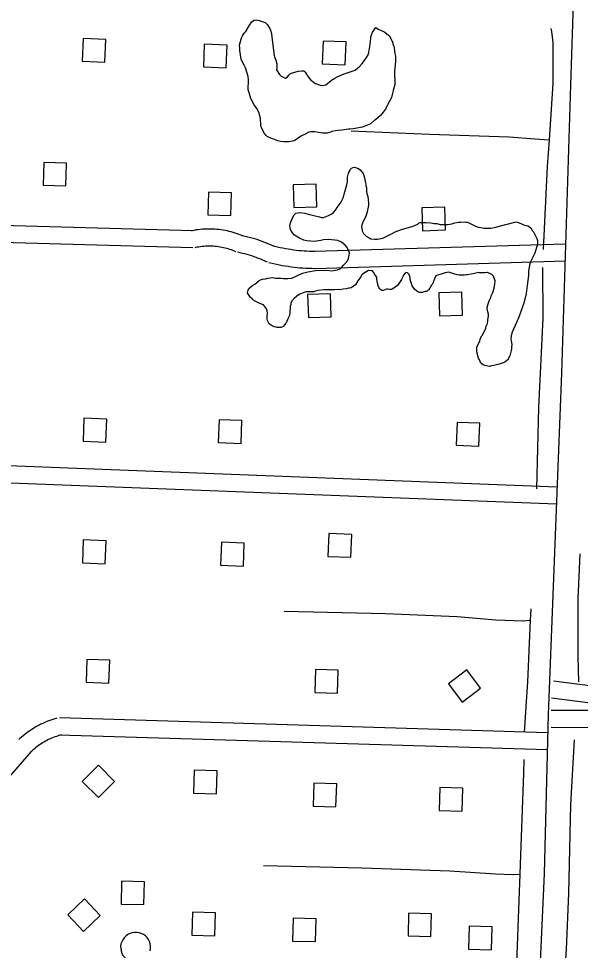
# Model space of a CAD drawing. Extents: x 3683402 to 3721514, y 487807 to 513565.
# Drawn here: x 3703914 to 3704895, y 499846 to 501473 of the extents above; entities that cross this region are included whole.
import ezdxf

# ---------------------------------------------------------------- set-up
doc = ezdxf.new("R2010")
doc.units = 0
for name, color, linetype in [('V-BLDG-OTLN', 7, 'Continuous'), ('V-ROAD-CNTR', 7, 'Continuous'), ('V-SITE-VEGE', 7, 'Continuous'), ('V-TOPO-SHOR', 7, 'Continuous')]:
    doc.layers.add(name, color=color, linetype=linetype)

msp = doc.modelspace()

# ---------------------------------------------------------------- linework, layer by layer
at = {"layer": 'V-BLDG-OTLN'}
for points in [[(3704066.7, 501437.1), (3704026.7, 501438.7), (3704025.1, 501398.8), (3704065.1, 501397.2)], [(3704278.4, 501427.2), (3704238.5, 501428.8), (3704236.9, 501388.9), (3704276.8, 501387.3)], [(3704486.1, 501432.5), (3704446.1, 501434.1), (3704444.5, 501394.1), (3704484.5, 501392.5)], [(3703957, 501182.2), (3703996.9, 501181.1), (3703998, 501221), (3703958.1, 501222.1)], [(3704395.1, 501143.2), (3704435, 501144.4), (3704433.9, 501184.3), (3704393.9, 501183.1)], [(3704244.8, 501130.4), (3704284.8, 501129.3), (3704285.9, 501169.3), (3704245.9, 501170.4)], [(3704619.9, 501103), (3704659.9, 501104.2), (3704658.7, 501144.1), (3704618.7, 501142.9)], [(3704459, 500992.6), (3704419.1, 500991.4), (3704420.3, 500951.4), (3704460.2, 500952.6)], [(3704688.4, 500995.5), (3704648.4, 500994.3), (3704649.6, 500954.3), (3704689.6, 500955.5)], [(3704026.7, 500735.5), (3704066.7, 500734), (3704068.2, 500774), (3704028.2, 500775.5)], [(3704262.8, 500732.9), (3704302.8, 500731.4), (3704304.3, 500771.3), (3704264.3, 500772.9)], [(3704678.4, 500728.3), (3704718.4, 500726.8), (3704719.9, 500766.7), (3704680, 500768.3)], [(3704496.1, 500572.8), (3704456.1, 500574.3), (3704454.6, 500534.3), (3704494.6, 500532.8)], [(3704067.1, 500561.5), (3704027.1, 500563), (3704025.6, 500523.1), (3704065.6, 500521.5)], [(3704308.4, 500557.4), (3704268.4, 500559), (3704266.9, 500519), (3704306.8, 500517.4)], [(3704032.2, 500314.5), (3704072.1, 500313.2), (3704073.4, 500353.2), (3704033.4, 500354.4)], [(3704431.4, 500296.8), (3704471.4, 500295.6), (3704472.6, 500335.6), (3704432.6, 500336.8)], [(3704688.9, 500280), (3704720.9, 500304), (3704696.9, 500336), (3704664.9, 500312)], [(3704053.7, 500169.7), (3704025.4, 500141.5), (3704053.6, 500113.2), (3704081.9, 500141.4)], [(3704260.8, 500159.9), (3704220.9, 500161.1), (3704219.6, 500121.1), (3704259.6, 500119.9)], [(3704469.8, 500137), (3704429.9, 500138.3), (3704428.6, 500098.3), (3704468.6, 500097.1)], [(3704690.1, 500129.4), (3704650.1, 500130.6), (3704648.9, 500090.6), (3704688.9, 500089.4)], [(3704093.1, 499927.3), (3704133.1, 499926.2), (3704134.2, 499966.1), (3704094.2, 499967.2)], [(3704027.8, 499879.6), (3704056.8, 499907.1), (3704029.3, 499936.1), (3704000.3, 499908.6)], [(3704217, 499872.9), (3704256.9, 499871.8), (3704258, 499911.8), (3704218.1, 499912.9)], [(3704392.6, 499862.7), (3704432.6, 499861.6), (3704433.7, 499901.6), (3704393.7, 499902.7)], [(3704594.4, 499871.5), (3704634.4, 499870.4), (3704635.5, 499910.4), (3704595.5, 499911.5)], [(3704700.2, 499848.4), (3704740.2, 499847.3), (3704741.3, 499887.3), (3704701.3, 499888.4)]]:
    msp.add_lwpolyline(points, close=True, dxfattribs=at)
at = {"layer": 'V-ROAD-CNTR'}
for points in [[(3704942.5, 503093), (3704936.1, 502919.2), (3704915.9, 502413.9), (3704895.5, 501893.4), (3704878.3, 501357), (3704862.5, 500854.3), (3704839, 500258.4), (3704832.1, 499980.4), (3704813.7, 499569), (3704797.5, 499108), (3704786.7, 498775.9), (3704769.8, 498376.9), (3704762.5, 498168.2), (3704757.2, 498092.4), (3704748.1, 498009.3), (3704743.4, 497970), (3704730.7, 497938)], [(3704219.4, 501102.9), (3703737.3, 501116.3), (3703395.8, 501129.2)], [(3704305.8, 501093.8), (3704302.6, 501095.1), (3704299.2, 501096.4), (3704295.8, 501097.7), (3704292.4, 501098.8), (3704288.9, 501099.9), (3704285.4, 501100.9), (3704281.9, 501101.8), (3704278.4, 501102.6), (3704274.8, 501103.3), (3704271.3, 501104), (3704267.7, 501104.5), (3704264.1, 501105), (3704260.5, 501105.3), (3704256.9, 501105.6), (3704253.3, 501105.8), (3704249.6, 501105.9), (3704246, 501105.9), (3704242.4, 501105.9), (3704238.8, 501105.7), (3704235.2, 501105.5), (3704231.5, 501105.1), (3704227.9, 501104.7), (3704224.4, 501104.2), (3704220.8, 501103.6), (3704217.3, 501102.9), (3704215.9, 501102.6)], [(3704218.6, 501072.9), (3703736.3, 501086.3), (3703394.7, 501099.3)], [(3704361.4, 501075.3), (3704357.2, 501077.2), (3704352.9, 501079.1), (3704348.5, 501080.9), (3704344.1, 501082.6), (3704339.7, 501084.3), (3704335.2, 501085.9), (3704330.7, 501087.4), (3704326.2, 501088.8), (3704321.6, 501090.1), (3704317.1, 501091.3), (3704312.5, 501092.5), (3704307.9, 501093.6), (3704303.3, 501094.6), (3704303, 501094.6)], [(3704294.2, 501066.1), (3704291.3, 501067.3), (3704288.6, 501068.4), (3704285.9, 501069.4), (3704283.2, 501070.3), (3704280.4, 501071.1), (3704277.7, 501071.9), (3704274.9, 501072.6), (3704272, 501073.3), (3704269.2, 501073.9), (3704266.4, 501074.4), (3704263.5, 501074.8), (3704260.7, 501075.2), (3704257.8, 501075.5), (3704254.9, 501075.7), (3704252, 501075.8), (3704249.1, 501075.9), (3704246.2, 501075.9), (3704243.4, 501075.9), (3704240.5, 501075.8), (3704237.6, 501075.6), (3704234.7, 501075.3), (3704231.8, 501074.9), (3704229, 501074.5), (3704226.1, 501074.1), (3704223.3, 501073.5), (3704222.1, 501073.2)], [(3704431.8, 501066.6), (3704427, 501066.7), (3704422.3, 501066.8), (3704417.6, 501067), (3704412.9, 501067.3), (3704408.2, 501067.7), (3704403.5, 501068.1), (3704398.8, 501068.6), (3704394.1, 501069.2), (3704389.5, 501069.9), (3704384.8, 501070.6), (3704380.2, 501071.4), (3704375.6, 501072.3), (3704371, 501073.3), (3704366.4, 501074.3), (3704361.8, 501075.4), (3704358.9, 501076.2)], [(3704868.7, 501079.7), (3704431.2, 501066.6)], [(3704348.9, 501048), (3704345, 501049.8), (3704341.1, 501051.5), (3704337.3, 501053.1), (3704333.4, 501054.6), (3704329.4, 501056.1), (3704325.5, 501057.5), (3704321.5, 501058.8), (3704317.5, 501060.1), (3704313.5, 501061.2), (3704309.4, 501062.3), (3704305.4, 501063.4), (3704301.3, 501064.3), (3704297.1, 501065.2), (3704296.9, 501065.3)], [(3704431.4, 501036.6), (3704426.4, 501036.7), (3704421.2, 501036.8), (3704416, 501037.1), (3704410.8, 501037.4), (3704405.6, 501037.8), (3704400.5, 501038.3), (3704395.3, 501038.8), (3704390.2, 501039.5), (3704385, 501040.2), (3704379.9, 501041), (3704374.8, 501041.9), (3704369.7, 501042.9), (3704364.6, 501044), (3704359.5, 501045.1), (3704354.5, 501046.3), (3704351.4, 501047.1)], [(3704869.6, 501049.7), (3704432.1, 501036.6)], [(3704854.7, 500655.3), (3703416.2, 500711)], [(3704853.5, 500625.3), (3703415, 500681)], [(3705032.1, 500279.6), (3705027.2, 500281.7), (3705019, 500285), (3705010.7, 500288), (3705002.3, 500290.8), (3704993.9, 500293.5), (3704985.4, 500295.9), (3704976.8, 500298.1), (3704968.2, 500300), (3704959.5, 500301.8), (3704950.8, 500303.3), (3704942.1, 500304.6), (3704933.3, 500305.7), (3704925, 500306.5), (3704916.9, 500307.5), (3704848.6, 500316.4)], [(3704976.4, 500267.2), (3704969.8, 500268.9), (3704961.9, 500270.7), (3704954, 500272.3), (3704946, 500273.7), (3704938.1, 500274.8), (3704930.1, 500275.8), (3704921.6, 500276.6), (3704913, 500277.8), (3704844.8, 500286.6)], [(3704844.7, 500265.9), (3704934.8, 500265.8), (3704942.2, 500265.6), (3704949.1, 500265.6), (3704956.1, 500265.8), (3704963.1, 500266.2), (3704970, 500266.8), (3704976, 500267.5)], [(3703980.9, 500251.7), (3703977.5, 500250.7), (3703973.9, 500249.6), (3703970.4, 500248.4), (3703966.9, 500247.1), (3703963.4, 500245.8), (3703960, 500244.3), (3703956.6, 500242.8), (3703953.2, 500241.2), (3703949.9, 500239.5), (3703946.6, 500237.7), (3703943.4, 500235.9), (3703940.2, 500234), (3703937.1, 500232), (3703934, 500229.9), (3703930.9, 500227.8), (3703927.9, 500225.6), (3703925, 500223.3), (3703922.1, 500221), (3703919.3, 500218.6), (3703916.5, 500216.1), (3703914.8, 500214.5)], [(3704838.3, 500226.3), (3703985.5, 500252.2)], [(3704844.6, 500235.9), (3704934.4, 500235.8), (3704941.8, 500235.6), (3704949.6, 500235.6), (3704957.4, 500235.9), (3704965.3, 500236.3), (3704973.1, 500237), (3704980.8, 500237.9), (3704988.6, 500239), (3704996.3, 500240.4), (3705004, 500241.9), (3705011.6, 500243.7), (3705019.2, 500245.7), (3705026.7, 500247.9), (3705031.6, 500249.5)], [(3703989.1, 500222.8), (3703986.1, 500222), (3703983.2, 500221.1), (3703980.3, 500220.1), (3703977.5, 500219.1), (3703974.7, 500218), (3703971.9, 500216.8), (3703969.2, 500215.6), (3703966.5, 500214.3), (3703963.8, 500212.9), (3703961.1, 500211.5), (3703958.5, 500210), (3703955.9, 500208.5), (3703953.4, 500206.8), (3703950.9, 500205.2), (3703948.4, 500203.4), (3703946, 500201.7), (3703943.6, 500199.8), (3703941.3, 500197.9), (3703939, 500196), (3703936.7, 500193.9), (3703935.2, 500192.5)], [(3704837.4, 500196.3), (3703984.5, 500222.3)], [(3703936.3, 500193.7), (3703843.7, 500087.5)]]:
    msp.add_lwpolyline(points, dxfattribs=at)
msp.add_arc((3704118.6, 499851.7), 26.2, 346.2974, 275.6938, dxfattribs=at)
at = {"layer": 'V-SITE-VEGE'}
for points in [[(3704532.4, 501449.5), (3704538.4, 501457.5), (3704542.4, 501455), (3704550.5, 501451.6), (3704554, 501449.6), (3704560.6, 501444.6), (3704562.1, 501443.1), (3704567.7, 501431.1), (3704567.7, 501428.6), (3704569.7, 501425.1), (3704570.3, 501422.5), (3704571.3, 501412.5), (3704572.4, 501407.5), (3704572.4, 501398.9), (3704571.5, 501385.9), (3704571, 501382.3), (3704571.2, 501358.2), (3704568.7, 501347.6), (3704567.2, 501343.1), (3704565.3, 501335.6), (3704558.3, 501322.9), (3704554.8, 501315.4), (3704548.8, 501306.8), (3704546.3, 501304.3), (3704537.8, 501296.7), (3704535.3, 501295.2), (3704528.8, 501289.6), (3704523.8, 501287), (3704514.8, 501283.5), (3704498.7, 501280.9), (3704493.2, 501280.3), (3704490.2, 501280.3), (3704478.6, 501278.7), (3704472.1, 501278.2), (3704467.6, 501277.1), (3704461.6, 501276.1), (3704459.1, 501275.1), (3704453, 501273.5), (3704445, 501273.5), (3704437.9, 501274.5), (3704431.9, 501275.4), (3704423.9, 501275.4), (3704419.9, 501274.3), (3704416.3, 501272.3), (3704408.3, 501268.7), (3704402.8, 501264.7), (3704398.3, 501261.6), (3704395.8, 501259.6), (3704386.3, 501258.1), (3704377.7, 501258), (3704371.7, 501259), (3704367.2, 501259.9), (3704358.1, 501263.4), (3704354.6, 501264.4), (3704348.5, 501267.4), (3704346.5, 501269.4), (3704343.5, 501272.9), (3704338.9, 501281.4), (3704337.3, 501285.9), (3704337.3, 501291.9), (3704336.8, 501294.4), (3704336.8, 501299.5), (3704335.2, 501305), (3704334.7, 501308.5), (3704330.1, 501316.5), (3704325.6, 501323), (3704320, 501333.6), (3704318.9, 501337.6), (3704316.9, 501343.6), (3704315.3, 501349.1), (3704315.3, 501355.1), (3704315.8, 501360.2), (3704315.7, 501366.7), (3704315.2, 501372.2), (3704310.6, 501387.3), (3704309.6, 501389.8), (3704308, 501391.8), (3704304, 501399.3), (3704303, 501402.3), (3704300.8, 501417.4), (3704300.8, 501421.9), (3704300.3, 501426.9), (3704303.7, 501440), (3704304.7, 501442), (3704308.2, 501447.6), (3704311.2, 501450.6), (3704317.7, 501461.7), (3704321.7, 501467.8), (3704325.2, 501470.8), (3704329.2, 501471.3), (3704334.2, 501469.9), (3704341.3, 501467.4), (3704344.8, 501466.4), (3704347.3, 501464.4), (3704348.8, 501462.4), (3704350.9, 501459.4), (3704352.9, 501455.9), (3704354.4, 501452.9), (3704356, 501447.4), (3704356.5, 501440.9), (3704360.7, 501408.7)], [(3704360.7, 501408.7), (3704361.2, 501406.7), (3704363.8, 501400.7), (3704365.3, 501394.2), (3704365.4, 501387.1), (3704364.9, 501383.6), (3704370, 501375.6), (3704372.5, 501373.1), (3704378.6, 501369.6), (3704380.6, 501369.1), (3704383.1, 501371.1), (3704386.6, 501375.2), (3704389.1, 501377.2), (3704392.6, 501378.7), (3704402.6, 501381.3), (3704409.1, 501381.9), (3704412.7, 501381.9), (3704414.7, 501379.9), (3704419.8, 501371.9), (3704424.8, 501365.9), (3704428.4, 501363.4), (3704430.9, 501360.9), (3704432.9, 501359.9), (3704441, 501356.9), (3704445, 501356.4), (3704451, 501357.5), (3704461, 501366.1), (3704466.5, 501369.1), (3704470.5, 501371.7), (3704483.1, 501376.8), (3704495.1, 501380.9), (3704497.1, 501381.4), (3704502.1, 501383.4), (3704509.6, 501389.5), (3704514.6, 501395.1), (3704516.6, 501397.6), (3704522.1, 501405.2), (3704524.6, 501410.2), (3704526.1, 501413.7), (3704526.1, 501415.7), (3704527, 501420.3), (3704529, 501433.4), (3704529.4, 501439.4), (3704529.4, 501441.4), (3704532.4, 501449.5)], [(3704338.7, 500974.7), (3704334.2, 500976.7), (3704325.1, 500981.2), (3704322.6, 500983.2), (3704318.5, 500987.2), (3704314, 500994.7), (3704315, 500999.2), (3704316.4, 501002.3), (3704323.4, 501007.8), (3704327, 501009.9), (3704334.5, 501015.9), (3704336.5, 501017), (3704340.5, 501018.5), (3704345.5, 501019), (3704349, 501020.1), (3704358.1, 501021.1), (3704363.1, 501020.1), (3704373.1, 501020.2), (3704377.2, 501019.7), (3704384.2, 501019.3), (3704391.7, 501020.3), (3704410.3, 501029), (3704419.3, 501031), (3704432.9, 501033.6), (3704453.5, 501033.8), (3704460.5, 501032.8), (3704471.1, 501034.4), (3704475.1, 501036.4), (3704479.1, 501039.4), (3704481.6, 501042.5), (3704484.1, 501045), (3704488.6, 501050.6), (3704490.6, 501054.6), (3704491, 501057.6), (3704491.5, 501059.6), (3704492, 501064.2), (3704489.5, 501070.7), (3704487.9, 501073.7), (3704484.9, 501077.7), (3704478.3, 501082.7), (3704471.8, 501085.6), (3704466.7, 501086.6), (3704454.7, 501087.6), (3704446.6, 501087), (3704442.1, 501086), (3704430.6, 501083.9), (3704417.5, 501085.3), (3704412.4, 501086.3), (3704404.9, 501089.8), (3704398.8, 501093.2), (3704396.3, 501095.2), (3704392.8, 501099.2), (3704389.2, 501105.3), (3704388.7, 501107.8), (3704387.7, 501111.3), (3704389.1, 501116.8), (3704393.1, 501126.4), (3704395.6, 501130.9), (3704398.6, 501133.5), (3704406.6, 501134.5), (3704414.2, 501133.6), (3704421.7, 501131.1), (3704425.2, 501130.6), (3704429.8, 501129.6), (3704439.9, 501127.2), (3704443.4, 501126.2), (3704446.9, 501126.2), (3704455.4, 501129.3), (3704460.4, 501131.8), (3704464.4, 501134.9), (3704467.9, 501138.9), (3704470.9, 501143.5), (3704475.9, 501150.5), (3704478.4, 501154.6), (3704480.9, 501160.1), (3704484.3, 501170.7), (3704485.3, 501174.7), (3704487.8, 501182.8), (3704488.7, 501188.8), (3704488.7, 501196.3), (3704490.7, 501203.4), (3704492.1, 501206.4), (3704493.6, 501209.9), (3704495.6, 501212), (3704498.6, 501213.5), (3704501.2, 501214), (3704504.7, 501213), (3704507.7, 501211.5), (3704511.2, 501208.5), (3704515.8, 501203), (3704517.3, 501199.5), (3704518.4, 501195), (3704519.4, 501189), (3704520.9, 501184.5), (3704521, 501182), (3704522, 501178.4), (3704522, 501170.9), (3704522.5, 501167.9), (3704524.1, 501162.4), (3704525.2, 501151.8), (3704525.2, 501148.3)], [(3704525.2, 501148.3), (3704524.7, 501143.8), (3704523.7, 501139.2), (3704523.2, 501135.2), (3704521.3, 501130.2), (3704520.3, 501127.2), (3704518.3, 501123.1), (3704516.8, 501120.6), (3704514.8, 501116.1), (3704513.8, 501113), (3704513.3, 501110.5), (3704514.4, 501102.5), (3704516.9, 501098), (3704521.5, 501093.5), (3704526.5, 501090.5), (3704529.6, 501089), (3704535.6, 501088), (3704541.1, 501088.1), (3704550.7, 501090.1), (3704557.7, 501093.2), (3704566.7, 501098.3), (3704572.2, 501100.8), (3704583.3, 501104.9), (3704592.8, 501108), (3704603.3, 501110.6), (3704608.8, 501113.1), (3704612.3, 501115.2), (3704613.8, 501116.7), (3704615.9, 501117.2), (3704625.9, 501117.2), (3704634.5, 501116.8), (3704640, 501115.8), (3704644.5, 501115.4), (3704650.6, 501113.9), (3704664.1, 501114), (3704670.7, 501115), (3704676.2, 501116.5), (3704682.7, 501117.6), (3704686.7, 501118.1), (3704692.8, 501118.2), (3704695.8, 501117.7), (3704698.3, 501117.7), (3704712.4, 501110.7), (3704716.9, 501109.3), (3704721.5, 501108.3), (3704727, 501107.3), (3704739.1, 501107.4), (3704745.1, 501108.4), (3704749.6, 501109.5)], [(3704749.6, 501109.5), (3704783.2, 501118.2), (3704788.8, 501116.7), (3704797.9, 501112.8), (3704803.9, 501111.3), (3704806.9, 501109.8), (3704808.9, 501107.8), (3704812, 501102.8), (3704813.5, 501100.8), (3704816.1, 501096.3), (3704819.6, 501089.3), (3704820.6, 501085.8), (3704820.7, 501079.7), (3704815.7, 501063.6), (3704808.3, 501048.5), (3704807.3, 501045), (3704804.9, 501032.9), (3704804.9, 501024.8), (3704804, 501016.3), (3704802.5, 501007.2), (3704800.6, 500993.6), (3704796.7, 500976.5), (3704794.2, 500970), (3704790.7, 500959.9), (3704786.8, 500949.3), (3704784.8, 500945.8), (3704783.8, 500942.8), (3704776.4, 500925.6), (3704774.4, 500919.6), (3704773.9, 500913.6), (3704774.5, 500911), (3704775.5, 500903.5), (3704775, 500901), (3704775, 500896), (3704772.1, 500884.4), (3704770.1, 500880.4), (3704769.6, 500878.3), (3704763.6, 500873.3), (3704760.6, 500872.3), (3704753.6, 500870.2), (3704744.1, 500867.6), (3704740.5, 500867.1), (3704736.5, 500866.1), (3704728.5, 500867.5), (3704725.9, 500868.5), (3704723.4, 500870.5), (3704721.4, 500873), (3704719.9, 500875.5), (3704719.4, 500877.5), (3704717.3, 500880.5), (3704714.7, 500891.6), (3704714.7, 500899.6), (3704718.2, 500907.2), (3704719.7, 500909.7), (3704720.6, 500914.2), (3704723.1, 500919.3), (3704724.6, 500920.8), (3704725.6, 500923.3), (3704730.1, 500932.4), (3704730.6, 500934.9), (3704733, 500941), (3704734, 500945.5), (3704734, 500947.5), (3704735, 500954), (3704735, 500957.1), (3704733.9, 500961.1), (3704732.9, 500967.1), (3704732.9, 500969.1), (3704734.3, 500975.1), (3704735.3, 500978.7), (3704736.8, 500981.7), (3704738.8, 500986.2), (3704739.8, 500989.3), (3704741.3, 500992.8), (3704742.3, 500994.8), (3704744.7, 501002.4), (3704745.7, 501006.9), (3704746.2, 501009.9), (3704746.7, 501015.4), (3704745.6, 501018.4), (3704743.6, 501023.5), (3704741.1, 501026.5), (3704737.5, 501028.4), (3704735, 501028.9), (3704733, 501029.9), (3704729, 501029.4), (3704719.9, 501029.3), (3704717.9, 501029.8), (3704710.4, 501028.3), (3704708.4, 501027.8), (3704704.9, 501027.2), (3704698.3, 501025.7), (3704696.3, 501025.7), (3704693.3, 501025.2), (3704689.8, 501025.1), (3704683.8, 501025.6), (3704680.2, 501026.1), (3704674.2, 501027.6), (3704670.7, 501029), (3704668.7, 501029.5), (3704666.1, 501030.5)], [(3704666.1, 501030.5), (3704659.6, 501029.5), (3704654.1, 501027.9), (3704648.1, 501025.9), (3704643.1, 501023.9), (3704640.6, 501018.8), (3704637.1, 501009.7), (3704635.6, 501007.7), (3704632.6, 501002.7), (3704630.1, 500999.6), (3704628.6, 500998.1), (3704626.1, 500997.1), (3704624.1, 500996.6), (3704619.1, 500995.1), (3704614.6, 500995), (3704611.6, 500996.5), (3704609, 500998), (3704606.5, 501000.5), (3704601.9, 501006.5), (3704599.4, 501014.5), (3704598.4, 501018.6), (3704598.3, 501020.6), (3704596.8, 501024.6), (3704596.3, 501026.6), (3704593.3, 501029.6), (3704590.7, 501030.1), (3704589.2, 501028.6), (3704585.8, 501024.5), (3704585.3, 501022.5), (3704583.3, 501017.5), (3704575.8, 501007.4), (3704567.8, 501001.3), (3704565.3, 501000.3), (3704561.8, 501000.2), (3704559.3, 501000.7), (3704556.7, 501000.7), (3704551.2, 500998.7), (3704548.7, 500998.6), (3704545.2, 501001.1), (3704542.6, 501005.1), (3704541.1, 501011.2), (3704540, 501019.2), (3704540, 501021.7), (3704536.5, 501026.7), (3704533.9, 501030.7), (3704532.4, 501032.7), (3704530.4, 501032.7), (3704525.4, 501033.7), (3704519.4, 501030.1), (3704514.9, 501027.1), (3704513.4, 501025.6), (3704511.9, 501022.6), (3704506.9, 501015.5), (3704502.4, 501008.4), (3704495.4, 501003.3), (3704492.9, 501002.8), (3704490.4, 501002.8), (3704486.4, 501001.3), (3704481.3, 501000.7), (3704475.3, 500999.7), (3704472.8, 501000.2), (3704466.8, 500999.7), (3704447.2, 500999.5), (3704437.6, 500998.5), (3704432.6, 500997.4), (3704429.6, 500996.4), (3704416.5, 500996.3), (3704414, 500995.8), (3704405.5, 500992.2), (3704402.5, 500990.7), (3704400, 500988.7), (3704395.5, 500984.6), (3704392, 500981.1), (3704390, 500977.1), (3704389.5, 500974), (3704388.5, 500971), (3704388.5, 500966.5), (3704388.1, 500963.5), (3704388.1, 500959), (3704387.1, 500953.9), (3704384.6, 500948.9), (3704383.1, 500945.4), (3704381.2, 500941.8), (3704376.2, 500935.8), (3704374.2, 500934.7), (3704372.2, 500934.2), (3704366.1, 500934.2), (3704364.1, 500934.7), (3704360.6, 500935.2), (3704357.1, 500936.7), (3704353.5, 500939.1), (3704352, 500940.6), (3704350, 500943.6), (3704349, 500946.2), (3704348.4, 500948.7), (3704348.4, 500953.7), (3704348.9, 500958.2), (3704348.4, 500963.2), (3704347.3, 500966.3), (3704341.8, 500973.8), (3704338.7, 500974.7)]]:
    msp.add_lwpolyline(points, dxfattribs=at)
at = {"layer": 'V-TOPO-SHOR'}
for points in [[(3704831, 501070.3), (3704838.2, 501215.2), (3704841.4, 501261.6), (3704848.2, 501359.8), (3704847.7, 501431.7), (3704845.5, 501450.8), (3704844.6, 501455.8)], [(3704495.2, 501277.4), (3704632, 501271.4), (3704770.9, 501266.7), (3704815.8, 501263.5), (3704841.4, 501261.6)], [(3704819.4, 500652.1), (3704823.1, 500794.3), (3704830.3, 500950), (3704829.8, 501038.9)], [(3704894.6, 500538.8), (3704891.2, 500460.2), (3704890.9, 500359.1), (3704892.1, 500315.1)], [(3704377.8, 500438.8), (3704555.3, 500434.4), (3704680.4, 500429.6), (3704748.1, 500423.8), (3704795.1, 500422), (3704808, 500422.7)], [(3704808.8, 500442.8), (3704808, 500422.7), (3704803.3, 500315.1), (3704797.3, 500227.4)], [(3704884.4, 500214.1), (3704878.4, 500100.8), (3704874.5, 499945.7), (3704870.4, 499848.5), (3704866.3, 499774.7), (3704867.6, 499739), (3704860.7, 499630), (3704858.7, 499536.3), (3704855.3, 499409.5), (3704851, 499280.1), (3704850.2, 499119), (3704848.2, 499023.9), (3704845.4, 498986.5), (3704840, 498967.6), (3704836.6, 498958.4), (3704834.6, 498953.1)], [(3704796.5, 500179.4), (3704796, 500155.5), (3704791.3, 500028.8), (3704789.7, 499979.6), (3704788.1, 499933.6), (3704783.8, 499822.6)], [(3704341.9, 499994.8), (3704513.9, 499990.3), (3704667.3, 499985), (3704747.5, 499980), (3704777.9, 499978.8), (3704789.7, 499979.6)]]:
    msp.add_lwpolyline(points, dxfattribs=at)

doc.saveas('drawing.dxf')
